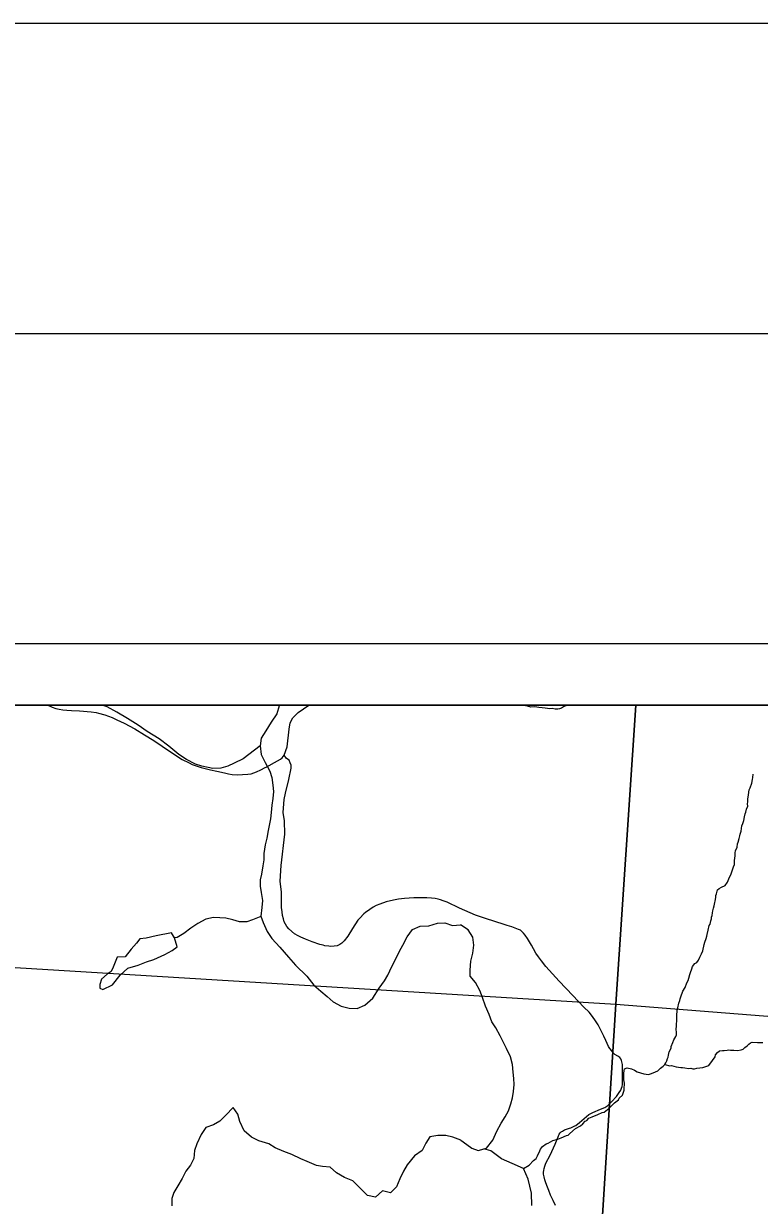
# Model space of a CAD drawing. Extents: x 0 to 34, y 0 to 22.
# Drawn here: x 4.945 to 6.132, y 20.093 to 22 of the extents above; entities that cross this region are included whole.
import ezdxf

# ---------------------------------------------------------------- set-up
doc = ezdxf.new("R2010")
doc.units = 0
for name, color, linetype in [('GM_X_Corporation', 7, 'Continuous'), ('GM_X_County_Road', 7, 'Continuous'), ('GM_X_Major_River', 7, 'Continuous'), ('GM_X_Minor_Lake', 7, 'Continuous'), ('GM_X_Minor_River', 7, 'Continuous'), ('SH_Border', 7, 'Continuous'), ('SH_Data', 7, 'Continuous')]:
    doc.layers.add(name, color=color, linetype=linetype)

msp = doc.modelspace()

# ---------------------------------------------------------------- linework, layer by layer
at = {"layer": 'GM_X_Corporation'}
for points in [[(3.3441, 14.1), (8.9, 14.1), (8.9, 20.9), (2.1, 20.9), (2.1, 16.1353), (2.1457, 16.065), (2.3447, 15.6926), (2.4297, 15.5215), (2.465, 15.4504), (2.4884, 15.4033), (2.5769, 15.2135), (2.7849, 14.8403), (2.8931, 14.6544), (3.0297, 14.4867), (3.1386, 14.3654), (3.228, 14.2415)], [(6.9348, 20.9), (2.1, 20.9), (2.1, 19.6396), (2.105, 19.6393), (2.5886, 19.6074), (3.0215, 19.5789), (3.8201, 19.5262), (3.8692, 19.5228), (4.8375, 19.4557), (5.0201, 19.4401), (5.6539, 19.3859), (5.9419, 19.3649), (6.5423, 19.3229), (6.824, 19.3005), (6.835, 19.4037), (6.8961, 20.3303), (6.9032, 20.4198)], [(5.9334, 20.9), (4.9179, 20.9), (4.8871, 20.4794), (5.901, 20.4176)], [(6.9414, 20.9), (5.9334, 20.9), (5.901, 20.4176), (6.9011, 20.3385), (6.9084, 20.4264)], [(4.8871, 20.4794), (5.901, 20.4176), (5.8355, 19.3781), (4.8445, 19.4512)], [(6.9011, 20.3385), (6.8376, 19.4096), (6.8303, 19.3047), (5.8355, 19.3781), (5.901, 20.4176)]]:
    msp.add_lwpolyline(points, close=True, dxfattribs=at)
at = {"layer": 'GM_X_County_Road'}
for points in [[(4.9846, 20.9), (4.9915, 20.8969), (4.9974, 20.895), (5.0027, 20.8939), (5.0086, 20.8928), (5.0149, 20.8923), (5.0229, 20.8916), (5.0355, 20.8912), (5.0545, 20.8896), (5.0625, 20.8884), (5.0663, 20.8874), (5.0767, 20.8846), (5.0881, 20.8804), (5.0956, 20.8768), (5.1075, 20.8713), (5.1251, 20.8619), (5.1406, 20.8524), (5.1554, 20.8434), (5.1692, 20.8341), (5.1922, 20.8187), (5.2011, 20.8128), (5.2123, 20.8072), (5.2174, 20.8045), (5.2239, 20.8022), (5.232, 20.7997), (5.2469, 20.7961), (5.2572, 20.7937)], [(5.3657, 20.8196), (5.3707, 20.8332), (5.374, 20.8613), (5.3757, 20.8718), (5.3799, 20.8799), (5.3884, 20.8884), (5.4057, 20.9)], [(5.2572, 20.7937), (5.2693, 20.7908), (5.2759, 20.7894), (5.282, 20.7883), (5.2905, 20.7876), (5.2987, 20.7882), (5.3072, 20.7888), (5.3127, 20.7894), (5.3211, 20.7924), (5.3281, 20.796), (5.335, 20.7997), (5.3367, 20.8004), (5.3552, 20.8104), (5.36, 20.8133), (5.3624, 20.8155), (5.3657, 20.8196)], [(5.9114, 20.3196), (5.9114, 20.3205), (5.9112, 20.3228), (5.9107, 20.3248), (5.91, 20.327), (5.9088, 20.3293), (5.9071, 20.3316), (5.9041, 20.334), (5.8993, 20.3363), (5.8971, 20.3387), (5.8942, 20.3423), (5.891, 20.3463), (5.8892, 20.3492), (5.8847, 20.3593), (5.8816, 20.3661), (5.8778, 20.3738), (5.8723, 20.3844), (5.8682, 20.3908), (5.8633, 20.3979), (5.8576, 20.4047), (5.8495, 20.4127), (5.8317, 20.4317), (5.8094, 20.4547), (5.7881, 20.4788), (5.7808, 20.4879), (5.776, 20.4939), (5.7718, 20.5003), (5.7682, 20.5072), (5.7647, 20.5131), (5.7585, 20.5237), (5.7547, 20.5292), (5.7519, 20.5324), (5.747, 20.537), (5.7436, 20.5385), (5.733, 20.5428), (5.7256, 20.5449), (5.7209, 20.5465), (5.6904, 20.556), (5.6745, 20.5614), (5.6488, 20.5728), (5.6288, 20.5821), (5.6225, 20.5845), (5.6179, 20.5861), (5.6142, 20.5872), (5.6092, 20.5883), (5.6035, 20.5888), (5.5959, 20.5895), (5.5892, 20.5895), (5.5802, 20.5892), (5.575, 20.5892), (5.5599, 20.5883), (5.5503, 20.5871), (5.5421, 20.5857), (5.5303, 20.5827), (5.52, 20.5793), (5.5144, 20.5771), (5.5092, 20.5741), (5.5038, 20.5707), (5.4968, 20.5656), (5.4943, 20.5634), (5.4879, 20.5568), (5.4848, 20.5533), (5.4759, 20.5398), (5.4683, 20.5275), (5.4626, 20.5202), (5.4589, 20.5163), (5.4554, 20.5139), (5.4513, 20.5121), (5.4467, 20.5113), (5.4413, 20.5109), (5.4377, 20.5111), (5.4312, 20.512), (5.4285, 20.5128), (5.4235, 20.5143), (5.4111, 20.5185), (5.4002, 20.5227), (5.3926, 20.5261), (5.3885, 20.5279), (5.3823, 20.5315), (5.3732, 20.5395), (5.3701, 20.5432), (5.3678, 20.5471), (5.3659, 20.5508), (5.3646, 20.5553), (5.3633, 20.5606), (5.3625, 20.5666), (5.3617, 20.5735), (5.3613, 20.5986), (5.3596, 20.6163), (5.3611, 20.6413), (5.3671, 20.6921), (5.3664, 20.7134), (5.3644, 20.7271), (5.366, 20.7479), (5.3677, 20.7585), (5.3731, 20.7802), (5.3772, 20.7984), (5.377, 20.8035), (5.3756, 20.8074), (5.374, 20.8114), (5.3697, 20.814), (5.3657, 20.8196)], [(5.8033, 20.093), (5.7996, 20.1007), (5.7957, 20.1095), (5.7928, 20.1169), (5.7896, 20.1252), (5.7875, 20.131), (5.7864, 20.1342), (5.785, 20.1391), (5.7843, 20.1432), (5.7843, 20.1467), (5.7846, 20.1496), (5.785, 20.1528), (5.7862, 20.1565), (5.788, 20.1611), (5.7948, 20.1741), (5.803, 20.1917), (5.8077, 20.2039), (5.8097, 20.2082), (5.811, 20.21), (5.8127, 20.2117), (5.8148, 20.2129), (5.8182, 20.2148), (5.8259, 20.2174), (5.8282, 20.2183), (5.8345, 20.2214), (5.8361, 20.2222), (5.8424, 20.2266), (5.8572, 20.2398), (5.864, 20.243), (5.8764, 20.2481), (5.8833, 20.2509), (5.888, 20.2545), (5.8941, 20.2599), (5.902, 20.2688), (5.9061, 20.275), (5.9088, 20.2788), (5.9098, 20.2821), (5.9109, 20.2849), (5.9115, 20.2883), (5.9117, 20.292), (5.9115, 20.299), (5.9118, 20.311), (5.9114, 20.3196)]]:
    msp.add_lwpolyline(points, dxfattribs=at)
at = {"layer": 'GM_X_Major_River'}
for points in [[(5.358, 20.9), (5.3579, 20.8993), (5.3542, 20.8864), (5.3447, 20.8728), (5.336, 20.8587), (5.3288, 20.847), (5.3269, 20.8345), (5.3288, 20.8204), (5.3349, 20.8079), (5.3424, 20.7939), (5.3458, 20.7837), (5.3477, 20.7711), (5.3485, 20.7609), (5.3477, 20.7495), (5.3458, 20.7389), (5.3447, 20.7271), (5.3435, 20.7169), (5.3398, 20.6979), (5.3379, 20.6858), (5.3352, 20.6748), (5.3329, 20.6608), (5.3329, 20.6505), (5.3314, 20.6411), (5.3291, 20.6278), (5.3269, 20.6183), (5.3273, 20.6084), (5.3288, 20.5982), (5.331, 20.5853), (5.3299, 20.5739), (5.328, 20.5599), (5.3318, 20.5497), (5.3386, 20.5349), (5.3458, 20.5239), (5.359, 20.5099), (5.373, 20.4936), (5.3843, 20.4807), (5.4021, 20.4632), (5.4138, 20.4484), (5.4251, 20.4386), (5.4349, 20.4302), (5.4451, 20.4215), (5.4576, 20.4143), (5.4705, 20.4113), (5.4833, 20.4109), (5.4958, 20.4159), (5.509, 20.4272), (5.5189, 20.4436), (5.5276, 20.4553), (5.5332, 20.4648), (5.5397, 20.4788), (5.5472, 20.4933), (5.5521, 20.5035), (5.5574, 20.513), (5.5642, 20.5266), (5.5729, 20.5384), (5.5854, 20.5437), (5.5994, 20.5441), (5.6134, 20.5483), (5.6251, 20.549), (5.6376, 20.5445), (5.6504, 20.546)], [(5.6507, 20.1983), (5.6547, 20.1954), (5.6688, 20.1852), (5.679, 20.1815), (5.6924, 20.1856), (5.7026, 20.1983), (5.7087, 20.2129), (5.7159, 20.2256), (5.7223, 20.2361), (5.7275, 20.2458), (5.7316, 20.2567), (5.7342, 20.2665), (5.736, 20.2767), (5.7367, 20.2881), (5.7362, 20.298), (5.7354, 20.3079), (5.7342, 20.3204), (5.7307, 20.3327), (5.7243, 20.3462), (5.7193, 20.3569), (5.7142, 20.3669), (5.7073, 20.3797), (5.7008, 20.3893), (5.6966, 20.4012), (5.6905, 20.4147), (5.6859, 20.4285), (5.6813, 20.44), (5.6744, 20.4528), (5.666, 20.4629), (5.6659, 20.4727), (5.667, 20.4871), (5.6701, 20.5003), (5.6716, 20.5132), (5.67, 20.5258), (5.6628, 20.5378), (5.6504, 20.546)], [(5.6507, 20.1983), (5.6379, 20.2032), (5.6265, 20.2058), (5.6137, 20.2058), (5.6008, 20.2039), (5.5944, 20.1937), (5.5884, 20.1815), (5.5759, 20.1728), (5.5642, 20.1584), (5.5581, 20.1485), (5.5524, 20.136), (5.5468, 20.1231), (5.5373, 20.1133), (5.5245, 20.1163), (5.5131, 20.1064), (5.5003, 20.1091), (5.4765, 20.1329), (5.4632, 20.1379), (5.4504, 20.1458), (5.4398, 20.1549), (5.4277, 20.1557), (5.4179, 20.1576), (5.4028, 20.164), (5.3929, 20.1682), (5.3782, 20.175), (5.365, 20.1799), (5.3514, 20.186), (5.3408, 20.1924), (5.3249, 20.197), (5.3132, 20.2034), (5.3011, 20.2133), (5.2943, 20.2284), (5.2913, 20.2402), (5.2833, 20.2508), (5.2716, 20.2387), (5.2622, 20.2292), (5.2516, 20.2231), (5.2395, 20.2185), (5.2319, 20.2075), (5.2251, 20.1924), (5.2213, 20.1814), (5.2198, 20.1685), (5.2149, 20.1582), (5.2073, 20.1484), (5.2013, 20.1366), (5.1945, 20.1245), (5.1877, 20.1138), (5.1846, 20.104), (5.1846, 20.0926)]]:
    msp.add_lwpolyline(points, dxfattribs=at)
at = {"layer": 'GM_X_Minor_Lake'}
for points in [[(5.1887, 20.525), (5.1838, 20.533), (5.1592, 20.5278), (5.143, 20.524), (5.1331, 20.5233), (5.1278, 20.5161), (5.1187, 20.5063), (5.1092, 20.4942), (5.0963, 20.4935), (5.0898, 20.4776), (5.0868, 20.4704), (5.0804, 20.4662), (5.0713, 20.4579), (5.0686, 20.4496), (5.0686, 20.4435), (5.0731, 20.4416)], [(5.0731, 20.4416), (5.089, 20.4491), (5.1012, 20.4646), (5.1137, 20.4756), (5.13, 20.4808), (5.1436, 20.4861), (5.1557, 20.4898), (5.1732, 20.4977), (5.1853, 20.5045), (5.1929, 20.5102), (5.1887, 20.525)]]:
    msp.add_lwpolyline(points, dxfattribs=at)
at = {"layer": 'GM_X_Minor_River'}
for points in [[(5.3269, 20.8345), (5.2997, 20.8136), (5.2853, 20.8064), (5.2751, 20.8018), (5.2634, 20.7988), (5.2506, 20.798), (5.2328, 20.8018), (5.223, 20.8052), (5.2082, 20.8128), (5.1961, 20.8204), (5.1795, 20.834), (5.164, 20.8458), (5.1447, 20.8579), (5.1304, 20.8677), (5.113, 20.8787), (5.096, 20.889), (5.0801, 20.8973), (5.072, 20.9)], [(5.8215, 20.9), (5.8212, 20.8997), (5.8166, 20.8975), (5.8132, 20.8953), (5.8101, 20.8942), (5.8071, 20.8939), (5.8029, 20.8939), (5.7984, 20.8951), (5.7939, 20.8945), (5.7908, 20.8949), (5.7867, 20.8953), (5.7821, 20.8958), (5.7765, 20.8967), (5.7704, 20.8975), (5.764, 20.8969), (5.7583, 20.8985), (5.7515, 20.8997), (5.7497, 20.9)], [(6.0553, 20.5581), (6.0562, 20.5611), (6.0566, 20.5649), (6.0574, 20.5683), (6.0583, 20.5725), (6.0595, 20.5762), (6.0603, 20.5789), (6.0615, 20.5868), (6.062, 20.5906), (6.0624, 20.5933), (6.0632, 20.5959), (6.0648, 20.6023), (6.0675, 20.6046), (6.0714, 20.6064), (6.0775, 20.609), (6.0813, 20.6146), (6.0845, 20.6225), (6.0865, 20.6267), (6.0885, 20.6327), (6.0905, 20.6391), (6.0921, 20.6429), (6.0926, 20.6494), (6.0935, 20.6573), (6.0935, 20.6622), (6.094, 20.6653), (6.0964, 20.6709), (6.0972, 20.6766), (6.0984, 20.6793), (6.0996, 20.6849), (6.1012, 20.6895), (6.1016, 20.6921), (6.1029, 20.697), (6.1042, 20.7054), (6.1057, 20.7091), (6.1073, 20.714), (6.1086, 20.7201), (6.1098, 20.725), (6.1106, 20.7277), (6.1115, 20.7326), (6.1138, 20.7375), (6.1135, 20.7409), (6.1136, 20.7443), (6.114, 20.7485), (6.1149, 20.7557), (6.1162, 20.7636), (6.1177, 20.7667), (6.1201, 20.7742), (6.1214, 20.7803), (6.1218, 20.7833), (6.1222, 20.7888)], [(5.3282, 20.5593), (5.3148, 20.5541), (5.3054, 20.5507), (5.2936, 20.5508), (5.2827, 20.5538), (5.2717, 20.5565), (5.2619, 20.5573), (5.2517, 20.5578), (5.2392, 20.5548), (5.2267, 20.548), (5.2153, 20.5404), (5.2039, 20.5318), (5.1929, 20.5254), (5.1887, 20.525)], [(5.752, 20.1528), (5.7612, 20.1582), (5.7682, 20.1657), (5.7724, 20.1687), (5.7743, 20.1732), (5.7783, 20.1811), (5.7791, 20.1837), (5.7826, 20.1882), (5.7883, 20.1923), (5.7917, 20.1934), (5.799, 20.1978), (5.8074, 20.2), (5.8127, 20.2018), (5.8211, 20.2058), (5.8242, 20.2061), (5.8265, 20.2091), (5.8357, 20.217), (5.8438, 20.2214), (5.8476, 20.2247), (5.8515, 20.2288), (5.8541, 20.2303), (5.8572, 20.2337), (5.8629, 20.2359), (5.8721, 20.2395), (5.879, 20.2428), (5.882, 20.2435), (5.8901, 20.2498), (5.8986, 20.2588), (5.9051, 20.2636), (5.9063, 20.2663), (5.9117, 20.2711), (5.9141, 20.2791), (5.9145, 20.2836), (5.915, 20.287), (5.9147, 20.2904), (5.914, 20.2958), (5.9137, 20.3007), (5.9138, 20.3064), (5.9142, 20.3102), (5.9151, 20.3136), (5.9193, 20.315), (5.926, 20.3134), (5.9309, 20.311), (5.9351, 20.3087), (5.946, 20.3055), (5.9535, 20.3042), (5.957, 20.3053), (5.9612, 20.3071), (5.9684, 20.3104), (5.973, 20.3145), (5.9773, 20.3179), (5.98, 20.3205), (5.9815, 20.3231), (5.9831, 20.3261), (5.9843, 20.3299), (5.9851, 20.3325), (5.9859, 20.3356), (5.9868, 20.3409), (5.9899, 20.3465), (5.9903, 20.3492), (5.9927, 20.356), (5.9947, 20.3601), (5.9978, 20.3657), (5.9986, 20.3684), (5.999, 20.371), (5.9984, 20.3786), (5.9988, 20.3813), (5.9991, 20.3953), (5.9991, 20.3991), (6.0001, 20.4082), (6.0009, 20.4116), (6.0025, 20.4196), (6.0041, 20.4237), (6.0049, 20.4264), (6.0057, 20.4294), (6.0089, 20.4385), (6.0128, 20.4445), (6.0156, 20.4524), (6.0176, 20.4558), (6.0188, 20.4596), (6.0204, 20.4656), (6.0216, 20.4686), (6.0236, 20.4747), (6.0244, 20.4785), (6.0283, 20.4833), (6.0313, 20.4852), (6.0341, 20.4889), (6.0364, 20.4935), (6.0392, 20.4991), (6.0411, 20.5036), (6.0432, 20.5138), (6.0444, 20.5176), (6.0464, 20.5237), (6.0476, 20.5274), (6.048, 20.5301), (6.0501, 20.5369), (6.0517, 20.5445), (6.0529, 20.5471), (6.0541, 20.552), (6.0553, 20.5554), (6.0553, 20.5581)], [(5.98, 20.3205), (5.9879, 20.3184), (5.9905, 20.3188), (5.9947, 20.3176), (5.9981, 20.3167), (6.0022, 20.3159), (6.0056, 20.3155), (6.0083, 20.3154), (6.0124, 20.315), (6.0181, 20.3141), (6.0219, 20.3144), (6.0249, 20.3136), (6.0276, 20.3136), (6.0317, 20.3143), (6.0412, 20.3156), (6.0511, 20.3189), (6.0566, 20.3271), (6.0609, 20.3328), (6.0617, 20.3358), (6.0648, 20.3399), (6.0682, 20.3425), (6.0732, 20.3432), (6.0758, 20.3431), (6.0804, 20.3434), (6.0834, 20.3438), (6.086, 20.3437), (6.0913, 20.3433), (6.0974, 20.3432), (6.1031, 20.3438), (6.1065, 20.3453), (6.1092, 20.3479), (6.1127, 20.3505), (6.1154, 20.3531), (6.1184, 20.3553), (6.1211, 20.3564), (6.1294, 20.3559), (6.1382, 20.3558)], [(5.7647, 20.1126), (5.7595, 20.1353), (5.752, 20.1528), (5.7338, 20.1604), (5.7165, 20.1681), (5.6991, 20.181), (5.6879, 20.1842)], [(5.7654, 20.0928), (5.7647, 20.1126)]]:
    msp.add_lwpolyline(points, dxfattribs=at)
at = {"layer": 'SH_Border'}
msp.add_lwpolyline([(1.5, 21.5), (33.5, 21.5), (33.5, 0.5), (1.5, 0.5)], close=True, dxfattribs=at)
at = {"layer": 'SH_Data'}
for p, q in [((2, 21), (9, 21)), ((2.1, 20.9), (8.9, 20.9))]:
    msp.add_line(p, q, dxfattribs=at)
msp.add_lwpolyline([(0, 0), (34, 0), (34, 22), (0, 22)], close=True, dxfattribs=at)

doc.saveas('drawing.dxf')
